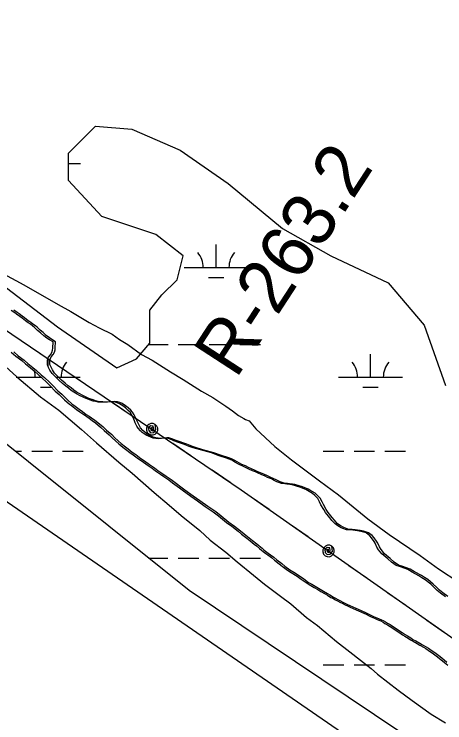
# Model space of a CAD drawing. Extents: x 3245246 to 3283090, y 806824 to 832173.
# Drawn here: x 3269172 to 3269843, y 822143 to 823248 of the extents above; entities that cross this region are included whole.
import ezdxf

# ---------------------------------------------------------------- set-up
doc = ezdxf.new("R2010")
doc.units = 0
for name, color, linetype in [('V-RIVR-RANG-IDEN', 7, 'Continuous'), ('V-ROAD-CNTR', 7, 'Continuous'), ('V-SITE-VEGE', 7, 'Continuous'), ('V-TOPO-SHOR', 7, 'Continuous'), ('V-UTIL-LINE', 7, 'Continuous'), ('V-WETL-SWMP', 7, 'Continuous')]:
    doc.layers.add(name, color=color, linetype=linetype)

msp = doc.modelspace()

# ---------------------------------------------------------------- linework, layer by layer
at = {"layer": 'V-ROAD-CNTR'}
for points in [[(3268555, 824466.2), (3268928.1, 824288.4), (3269383.1, 824061.9), (3269668.7, 823890.1), (3270076.6, 823640.1), (3270419.3, 823451), (3270842, 823197.9), (3271162.2, 823029.4), (3271548.3, 822792.5), (3271898.4, 822578.4), (3272236.9, 822400.3), (3272509.8, 822239.3), (3272743.9, 822091.3), (3273013.6, 821941.1), (3273341, 821721.2), (3273731.8, 821490.1), (3274189.2, 821175), (3274593.6, 820901.2), (3274916.7, 820684.3), (3275373.2, 820360), (3275676.6, 820161), (3275802.4, 820045.1), (3275896.2, 819928), (3275965.2, 819818.6), (3276015.1, 819699.5), (3276044.4, 819586.7), (3276100.5, 819413), (3276190.9, 819208.3), (3276292.5, 819051.8), (3276415.5, 818926.3), (3276568.2, 818833.9), (3276716.2, 818768.8), (3276924.8, 818729), (3277119.9, 818725), (3277260.8, 818758.2)], [(3265843.1, 823432.9), (3265859, 823417.1), (3265884.4, 823393.5), (3265921.6, 823385.9), (3265988.6, 823351.1), (3266047.2, 823332.3), (3266110.9, 823317.7), (3266174.6, 823302.5), (3266237.9, 823256.1), (3266319, 823213.7), (3266446.2, 823144), (3266598.2, 823070.2), (3266698.3, 823024.2), (3266809.8, 822977.5), (3266902.8, 822954.7), (3266981.5, 822929.4), (3267047, 822922.9), (3267126.7, 822927), (3267196.8, 822934.5), (3267240.8, 822931.2), (3267315.5, 822929), (3267389.5, 822902.9), (3267472.5, 822855.3), (3267548.2, 822799.1), (3267673.2, 822703.2), (3267729.5, 822659.2), (3267800.8, 822580), (3267841.6, 822514.8), (3267890.4, 822443.6), (3267961.5, 822390.3), (3268026.2, 822347.9), (3268097.5, 822313.7), (3268226.8, 822221.5), (3268328.9, 822136.2), (3268438, 822030.2), (3268539.6, 821913.7), (3268611.4, 821855), (3268669.7, 821833), (3268741.6, 821835.2), (3268781, 821862.3), (3268824.2, 821916.6), (3268873.1, 822006.3), (3268932.5, 822098.1), (3268972.1, 822145.5), (3269019.4, 822162), (3269056, 822158.3), (3269086.7, 822138.7), (3269215.7, 821995.6), (3269467.1, 821682.5), (3269665, 821425.3), (3269890.2, 821132.3), (3269935.6, 821060.8), (3269937.8, 820947), (3269911.9, 820878.4), (3269882.4, 820803.4), (3269850.4, 820754.7), (3269820.8, 820702.9), (3269847.5, 820661.4), (3269995.3, 820504.9), (3270135.1, 820342.3), (3270215.8, 820249.2), (3270280.9, 820161.5), (3270409.8, 819983.2), (3270585.2, 819734.7), (3270723.1, 819531.2), (3270847.8, 819342.2), (3270941.2, 819194.9), (3271024.2, 819065), (3271103.7, 818956), (3271217.9, 818809.2), (3271322.1, 818665), (3271450.9, 818481.1), (3271547.8, 818329.9), (3271656.2, 818159), (3271778.9, 817965.4), (3271939, 817707.5), (3272036.6, 817466.5), (3272126.7, 817285.3), (3272211.9, 817051.1), (3272318, 816867.5), (3272429.4, 816683.2), (3272508.6, 816556.2), (3272571.6, 816398.7), (3272670.4, 816197), (3272779.9, 816022.9), (3272872.1, 815803.2), (3272964.7, 815556.6)]]:
    msp.add_spline(points, degree=3, dxfattribs=at)
at = {"layer": 'V-SITE-VEGE'}
for p, q in [((3269155.7, 822843.1), (3269187.7, 822825.9)), ((3269187.7, 822825.9), (3269240.8, 822795.4)), ((3269240.8, 822795.4), (3269260.9, 822784.4)), ((3269260.9, 822784.4), (3269289.3, 822767.4)), ((3269289.3, 822767.4), (3269304.6, 822758.8)), ((3269304.6, 822758.8), (3269324.8, 822749)), ((3269324.8, 822749), (3269336.5, 822740.5)), ((3269336.5, 822740.5), (3269349.5, 822733.2)), ((3269349.5, 822733.2), (3269370.8, 822717.4)), ((3269370.8, 822717.4), (3269387.3, 822708.8)), ((3269153.4, 822703.7), (3269176.8, 822682.6)), ((3269387.3, 822708.8), (3269415.7, 822690.5)), ((3269415.7, 822690.5), (3269435.7, 822678.3)), ((3269176.8, 822682.6), (3269213.6, 822651.5)), ((3269435.7, 822678.3), (3269464.1, 822660.1)), ((3269464.1, 822660.1), (3269481.8, 822650.3)), ((3269213.6, 822651.5), (3269241.9, 822630.4)), ((3269481.8, 822650.3), (3269501.9, 822636.9)), ((3269501.9, 822636.9), (3269512.5, 822629.6)), ((3269241.9, 822630.4), (3269277.5, 822600.6)), ((3269512.5, 822629.6), (3269521.9, 822622.4)), ((3269521.9, 822622.4), (3269530.2, 822617.5)), ((3269530.2, 822617.5), (3269532.6, 822616.2)), ((3269532.6, 822616.2), (3269538.5, 822613.8)), ((3269538.5, 822613.8), (3269549, 822601.7)), ((3269549, 822601.7), (3269578.4, 822573.9)), ((3269277.5, 822600.6), (3269300.8, 822579.5)), ((3269300.8, 822579.5), (3269335.2, 822549.7)), ((3269578.4, 822573.9), (3269604.3, 822553.3)), ((3269335.2, 822549.7), (3269356.1, 822532.3)), ((3269604.3, 822553.3), (3269648, 822520.5)), ((3269356.1, 822532.3), (3269390.5, 822502.5)), ((3269648, 822520.5), (3269677.4, 822498.7)), ((3269390.5, 822502.5), (3269413.9, 822482.6)), ((3269677.4, 822498.7), (3269723.4, 822461.1)), ((3269413.9, 822482.6), (3269432.3, 822466.5)), ((3269432.3, 822466.5), (3269461.8, 822442.9)), ((3269723.4, 822461.1), (3269756.4, 822436.8)), ((3269461.8, 822442.9), (3269477.7, 822428)), ((3269756.4, 822436.8), (3269804.8, 822404)), ((3269477.7, 822428), (3269502.3, 822409.3)), ((3269502.3, 822409.3), (3269519.5, 822394.4)), ((3269804.8, 822404), (3269833.1, 822383.3)), ((3269519.5, 822394.4), (3269545.3, 822373.3)), ((3269833.1, 822383.3), (3269864.9, 822362.6)), ((3269545.3, 822373.3), (3269562.5, 822359.6)), ((3269562.5, 822359.6), (3269587.1, 822341)), ((3269587.1, 822341), (3269603.1, 822328.6)), ((3269603.1, 822328.6), (3269627.6, 822307.5)), ((3269627.6, 822307.5), (3269644.9, 822295)), ((3269644.9, 822295), (3269674.3, 822270.2)), ((3269674.3, 822270.2), (3269695.2, 822254)), ((3269695.2, 822254), (3269728.4, 822227.9)), ((3269728.4, 822227.9), (3269738.2, 822219.2)), ((3269738.2, 822219.2), (3269770.2, 822194.4)), ((3269770.2, 822194.4), (3269792.3, 822178.2)), ((3269792.3, 822178.2), (3269821.8, 822157.1)), ((3269821.8, 822157.1), (3269844, 822143.4))]:
    msp.add_line(p, q, dxfattribs=at)
at = {"layer": 'V-TOPO-SHOR'}
msp.add_line((3266287.5, 824470.2), (3270278.6, 821717), dxfattribs=at)
for points in [[(3269236.8, 822737.3), (3269231.3, 822740.7), (3269227.3, 822743.2), (3269222.4, 822746.9), (3269217.5, 822751.5), (3269212.9, 822755.3), (3269208, 822759.9), (3269205.5, 822761.8), (3269201.6, 822764.9), (3269198.2, 822767), (3269194.2, 822770.1), (3269188.7, 822774.5), (3269185, 822776.9), (3269180.1, 822780.7), (3269177, 822782.8), (3269171.8, 822786.6)], [(3269228, 822702), (3269228, 822708.7), (3269229.9, 822713.6), (3269233, 822717.3), (3269235.2, 822721), (3269236.1, 822724.7), (3269236.4, 822727.8), (3269236.8, 822737.3)], [(3269171.8, 822721.3), (3269178.8, 822715.5), (3269188, 822708.3), (3269193.8, 822703.4), (3269201.5, 822696.9), (3269207.3, 822692.5), (3269214.7, 822685.7), (3269219.6, 822681.4), (3269227.2, 822674), (3269232.4, 822669), (3269240.4, 822660.7), (3269246.5, 822655.4), (3269254.8, 822647.4), (3269262.7, 822640.2), (3269265.5, 822638.4), (3269273.4, 822632.2), (3269278.6, 822628.5), (3269284.8, 822624.1), (3269289.4, 822621.3), (3269293.1, 822618.9), (3269298, 822615.1), (3269302.9, 822611.4), (3269310.8, 822604.6), (3269316.3, 822599.4), (3269324.3, 822592.8), (3269328.6, 822588.2), (3269334.4, 822582.9), (3269339.3, 822578.6), (3269345.7, 822573.4), (3269349.7, 822570.3), (3269356.4, 822565), (3269361.7, 822561.3), (3269369.6, 822555.4), (3269375.4, 822551.7), (3269383.4, 822545.8), (3269391.1, 822540.5), (3269396.3, 822536.5), (3269403.9, 822531.5), (3269409.2, 822527.8), (3269417.1, 822522.5), (3269422.9, 822517.9), (3269434, 822509.8), (3269438, 822506.7)], [(3269703.7, 822444.1), (3269698.8, 822444.4), (3269693.6, 822444.7), (3269688.3, 822446.6), (3269685.6, 822447.9), (3269680.1, 822450.7), (3269676.1, 822453.7), (3269671.2, 822459), (3269667.8, 822463.3), (3269661.4, 822471.4), (3269658.4, 822476), (3269654.1, 822483.4), (3269652, 822488), (3269648.9, 822493.6), (3269644.3, 822498.2), (3269641, 822501.3), (3269633, 822506), (3269630.2, 822507.5), (3269621.3, 822511.3), (3269616.1, 822512.8), (3269609.3, 822514.7), (3269605.7, 822515.3), (3269601, 822515.7), (3269598, 822516.3), (3269592.7, 822516.6), (3269588.4, 822518.2), (3269585.4, 822519.5), (3269580.2, 822521.9), (3269576.8, 822523.8), (3269571, 822526.3), (3269567, 822528.2), (3269561.1, 822531), (3269556.2, 822533.1), (3269551.9, 822534.7), (3269547.6, 822536.6), (3269541.8, 822539.4), (3269537.5, 822541.2), (3269532.6, 822543.7), (3269526.8, 822546.2), (3269519.7, 822550.3), (3269516, 822552.4), (3269511.1, 822554.6), (3269506.8, 822556.2), (3269495.5, 822559.9), (3269483.5, 822564.3), (3269466.3, 822569), (3269454.9, 822572.5), (3269450.3, 822574), (3269446.3, 822575.3), (3269441.4, 822577.5), (3269435.3, 822579.6), (3269430.7, 822581.2), (3269424.8, 822583.4), (3269418.1, 822586.2), (3269413.2, 822587.4), (3269410.1, 822587.5), (3269405.8, 822587.2), (3269400.9, 822586.6), (3269392.9, 822587.6), (3269388.9, 822588.8), (3269381.8, 822591.9), (3269375.7, 822596.3), (3269372.9, 822598.7), (3269369.3, 822603.1), (3269367.4, 822606.2), (3269365, 822611.4), (3269363.5, 822614.5), (3269361.3, 822619.4), (3269359.5, 822623.1), (3269356.8, 822627.7), (3269354, 822630.5), (3269349.7, 822634.5), (3269345.8, 822637.6), (3269340.5, 822641.1), (3269336.9, 822642.6), (3269333.5, 822643.6), (3269328.6, 822644.2), (3269321.8, 822643.6), (3269317.5, 822643.3), (3269310.7, 822643.4), (3269307, 822643.4), (3269303.3, 822644.3), (3269299.3, 822645.3), (3269295.4, 822646.5), (3269288.6, 822649), (3269284.6, 822650.9), (3269278.2, 822654), (3269274.5, 822656.2), (3269269, 822659.3), (3269265.3, 822661.8), (3269261, 822665.2), (3269256.7, 822668.3), (3269251.8, 822672.6), (3269246.3, 822677.6), (3269243.5, 822680), (3269239.6, 822684.1), (3269237.4, 822686.2), (3269235.3, 822688.4), (3269231.9, 822693.3), (3269229.8, 822697.6), (3269228, 822702)], [(3269438, 822506.7), (3269451.4, 822497.1), (3269461.6, 822490), (3269473.8, 822481), (3269486.4, 822472.6), (3269494.6, 822466.1), (3269506.9, 822456.2), (3269515.5, 822450), (3269525, 822442.6), (3269530.5, 822437.9), (3269538.5, 822431.7), (3269543.7, 822427.4), (3269550.1, 822422.1), (3269553.5, 822419.6), (3269558.4, 822415.6), (3269561.4, 822413.1), (3269563.9, 822411), (3269568.2, 822407.9), (3269571.5, 822405.4), (3269576.7, 822401.4), (3269581.6, 822397.3), (3269589, 822391.5), (3269593.9, 822387.7), (3269601.9, 822381.9), (3269607.7, 822378.1), (3269616.9, 822372.2), (3269623.3, 822367.6), (3269631, 822362.3), (3269635.9, 822359.2), (3269643.6, 822354.9), (3269649.1, 822351.5), (3269654, 822348.7), (3269660.4, 822344.9), (3269664.1, 822342.8), (3269669.6, 822339.3), (3269672.7, 822337.8), (3269676.7, 822335.6), (3269679.7, 822333.8), (3269684.3, 822331.6), (3269687.1, 822330), (3269691.7, 822327.8), (3269695.4, 822326), (3269699.7, 822324.1), (3269704.3, 822321.9), (3269712.6, 822318.2), (3269720.6, 822314.8), (3269724.5, 822312.9), (3269729.1, 822310.7), (3269732.2, 822309.2), (3269737.4, 822307), (3269740.8, 822305.4), (3269744.2, 822303.9), (3269747.3, 822302.6), (3269750.9, 822300.5), (3269753.7, 822298.6), (3269757.7, 822296.4), (3269761.7, 822293.9), (3269767.5, 822290.2), (3269774.2, 822285.9), (3269776.7, 822284), (3269781.3, 822280.9), (3269784.7, 822278.7), (3269789.9, 822275.6), (3269793.5, 822273.2), (3269797.8, 822271), (3269804, 822267.6), (3269808.3, 822264.8), (3269813.8, 822262), (3269817.5, 822259.5), (3269823.3, 822255.5), (3269827.3, 822253), (3269833.7, 822248.3), (3269838.3, 822244.6), (3269846.3, 822237.8)], [(3269847.7, 822340.2), (3269840.1, 822345.8), (3269834.9, 822350.1), (3269830.3, 822354.8), (3269825.1, 822359.7), (3269816.5, 822366.5), (3269811.3, 822370), (3269806.7, 822373.1), (3269796, 822378.7), (3269789.2, 822382.7), (3269777.9, 822387.1), (3269771.1, 822389.2), (3269764, 822393.9), (3269757.9, 822399.2), (3269749, 822406.9), (3269743.9, 822413.4), (3269741.1, 822417.7), (3269738.7, 822423.6), (3269736.8, 822426.7), (3269732.9, 822431.9), (3269730.1, 822435.3), (3269724.3, 822439.6), (3269716.3, 822442.1), (3269711.1, 822443.1), (3269703.7, 822444.1)]]:
    msp.add_lwpolyline(points, dxfattribs=at)
at = {"layer": 'V-UTIL-LINE'}
for points in [[(3266788.2, 824386.1), (3268612.1, 823126.7), (3269526, 822506.7), (3269963.3, 822199.3), (3270404.7, 821892.7), (3271333.3, 821250.9), (3271806.3, 820946), (3272136.7, 820481.8), (3272808.5, 819584.8), (3273151.4, 819138.5), (3273399.7, 818596.6), (3274946.2, 816474.3)], [(3269204.2, 822725), (3269232.3, 822705.9)], [(3269265.4, 822683.5), (3269293.6, 822664.4)], [(3269326.7, 822641.9), (3269354.8, 822622.9)], [(3269387.1, 822601), (3269387.1, 822603.8), (3269385.2, 822602.5), (3269385.3, 822599.7), (3269387.9, 822598.4), (3269389.9, 822601.1), (3269389.1, 822605.7), (3269384.9, 822606.4), (3269381.2, 822603.3), (3269381.9, 822598.7), (3269384.9, 822595.5), (3269389.7, 822595.9), (3269393.1, 822600.3), (3269392.2, 822608.4), (3269388.9, 822609.8), (3269385.4, 822609.8), (3269382.2, 822608.5), (3269379.7, 822606), (3269378.3, 822602.8), (3269378.3, 822599.3), (3269379.6, 822596), (3269382.1, 822593.5), (3269385.3, 822592.1), (3269388.8, 822592.1), (3269392.1, 822593.4), (3269394.6, 822595.9), (3269395.9, 822599.1), (3269395.9, 822602.6), (3269394.6, 822605.9), (3269392.2, 822608.4)], [(3269419.4, 822579.1), (3269447.5, 822560)], [(3269480.6, 822537.5), (3269508.7, 822518.4)], [(3269541.7, 822495.7), (3269569.5, 822476.2)], [(3269602.2, 822453.2), (3269630, 822433.6)], [(3269661.9, 822411.2), (3269662, 822414), (3269660, 822412.7), (3269660.1, 822410), (3269662.7, 822408.6), (3269664.7, 822411.3), (3269664, 822415.9), (3269659.8, 822416.7), (3269656.1, 822413.6), (3269656.7, 822409), (3269659.7, 822405.7), (3269664.5, 822406.1), (3269667.9, 822410.4), (3269667.1, 822418.5), (3269663.9, 822420), (3269660.4, 822420), (3269657.1, 822418.8), (3269654.6, 822416.3), (3269653.1, 822413.1), (3269653.1, 822409.6), (3269654.3, 822406.3), (3269656.8, 822403.8), (3269660, 822402.4), (3269663.5, 822402.3), (3269666.8, 822403.6), (3269669.3, 822406), (3269670.7, 822409.2), (3269670.8, 822412.7), (3269669.5, 822416), (3269667.1, 822418.5)], [(3269693.8, 822388.7), (3269721.6, 822369.2)], [(3269754.4, 822346.2), (3269782.2, 822326.6)], [(3269814.9, 822303.6), (3269842.7, 822284.1)]]:
    msp.add_lwpolyline(points, dxfattribs=at)
at = {"layer": 'V-WETL-SWMP'}
for p, q in [((3269257.1, 823014.8), (3269275.5, 823014.8)), ((3269486.9, 822852.8), (3269486.9, 822888.8)), ((3269436.9, 822852.8), (3269536.9, 822852.8)), ((3269474.9, 822837.4), (3269498.9, 822837.4)), ((3269382, 822732.8), (3269412, 822732.8)), ((3269428, 822732.8), (3269460, 822732.8)), ((3269476, 822732.8), (3269508, 822732.7)), ((3269524, 822732.7), (3269556, 822732.7)), ((3269727.3, 822681.9), (3269727.3, 822717.9)), ((3269225.4, 822698.5), (3269225.4, 822711.6)), ((3269175.4, 822682.2), (3269214.4, 822682.1)), ((3269237.2, 822682.1), (3269275.4, 822682.1)), ((3269677.3, 822681.9), (3269777.3, 822681.9)), ((3269213.4, 822666.7), (3269230.4, 822666.7)), ((3269715.3, 822666.5), (3269739.3, 822666.5)), ((3269173.8, 822566.7), (3269183.9, 822566.7)), ((3269199.9, 822566.7), (3269231.9, 822566.7)), ((3269247.9, 822566.7), (3269279.9, 822566.7)), ((3269653.8, 822566.5), (3269685.8, 822566.5)), ((3269701.8, 822566.5), (3269733.8, 822566.5)), ((3269749.8, 822566.5), (3269781.8, 822566.5)), ((3269381.8, 822400.1), (3269411.8, 822400.1)), ((3269427.8, 822400.1), (3269459.8, 822400.1)), ((3269475.8, 822400.1), (3269507.8, 822400.1)), ((3269523.8, 822400.1), (3269555.8, 822400.1)), ((3269653.7, 822233.8), (3269685.7, 822233.8)), ((3269701.7, 822233.8), (3269733.7, 822233.8)), ((3269749.7, 822233.8), (3269781.7, 822233.8))]:
    msp.add_line(p, q, dxfattribs=at)
for points in [[(3269069.6, 822890.5), (3269240, 822760.3), (3269332.3, 822696.4), (3269363, 822710.6), (3269383.9, 822735), (3269383.9, 822786.7), (3269402.6, 822810.2), (3269426.1, 822833.7), (3269435.5, 822871.3), (3269393.2, 822904.2), (3269308.7, 822932.4), (3269257.1, 822988.8), (3269257.1, 823031.1), (3269299.3, 823073.4), (3269355.7, 823068.7), (3269430.8, 823035.8), (3269505.9, 822984.1), (3269590.5, 822913.6), (3269665.6, 822871.3), (3269754.8, 822829), (3269811.1, 822763.2), (3269844, 822669.2)], [(3269232.9, 822736.9), (3269227.4, 822740.3), (3269223.4, 822742.8), (3269218.5, 822746.5), (3269213.6, 822751.1), (3269209, 822754.8), (3269204.1, 822759.5), (3269201.7, 822761.3), (3269197.7, 822764.4), (3269194.3, 822766.6), (3269190.3, 822769.7), (3269184.8, 822774), (3269181.1, 822776.5), (3269176.2, 822780.2), (3269173.2, 822782.4), (3269168, 822786.1)], [(3269224.1, 822701.5), (3269224.1, 822708.3), (3269226, 822713.2), (3269229.1, 822716.9), (3269231.3, 822720.6), (3269232.2, 822724.2), (3269232.6, 822727.3), (3269232.9, 822736.9)], [(3269167.9, 822720.9), (3269175, 822715), (3269184.2, 822707.9), (3269190, 822702.9), (3269197.6, 822696.4), (3269203.4, 822692.1), (3269210.8, 822685.3), (3269215.7, 822681), (3269223.3, 822673.5), (3269228.5, 822668.6), (3269236.5, 822660.2), (3269242.6, 822655), (3269250.9, 822646.9), (3269258.8, 822639.8), (3269261.6, 822638), (3269269.6, 822631.8), (3269274.8, 822628), (3269280.9, 822623.7), (3269285.5, 822620.9), (3269289.2, 822618.4), (3269294.1, 822614.7), (3269299, 822611), (3269307, 822604.2), (3269312.5, 822598.9), (3269320.4, 822592.4), (3269324.7, 822587.8), (3269330.5, 822582.5), (3269335.4, 822578.2), (3269341.9, 822572.9), (3269345.8, 822569.8), (3269352.6, 822564.6), (3269357.8, 822560.8), (3269365.8, 822554.9), (3269371.6, 822551.2), (3269379.5, 822545.3), (3269387.2, 822540.1), (3269392.4, 822536), (3269400.1, 822531.1), (3269405.3, 822527.4), (3269413.3, 822522.1), (3269419.1, 822517.4), (3269430.1, 822509.4), (3269434.1, 822506.3)], [(3269699.9, 822443.6), (3269694.9, 822444), (3269689.7, 822444.3), (3269684.5, 822446.2), (3269681.7, 822447.4), (3269676.2, 822450.2), (3269672.2, 822453.3), (3269667.3, 822458.6), (3269664, 822462.9), (3269657.5, 822470.9), (3269654.5, 822475.6), (3269650.2, 822483), (3269648.1, 822487.6), (3269645.1, 822493.1), (3269640.5, 822497.8), (3269637.1, 822500.9), (3269629.1, 822505.5), (3269626.4, 822507.1), (3269617.5, 822510.8), (3269612.2, 822512.4), (3269605.5, 822514.3), (3269601.8, 822514.9), (3269597.2, 822515.2), (3269594.1, 822515.9), (3269588.9, 822516.2), (3269584.6, 822517.8), (3269581.5, 822519), (3269576.3, 822521.5), (3269572.9, 822523.4), (3269567.1, 822525.9), (3269563.1, 822527.7), (3269557.3, 822530.5), (3269552.4, 822532.7), (3269548.1, 822534.3), (3269543.8, 822536.1), (3269537.9, 822538.9), (3269533.6, 822540.8), (3269528.7, 822543.3), (3269522.9, 822545.8), (3269515.8, 822549.8), (3269512.2, 822552), (3269507.3, 822554.2), (3269503, 822555.7), (3269491.6, 822559.5), (3269479.6, 822563.9), (3269462.4, 822568.6), (3269451.1, 822572), (3269446.5, 822573.6), (3269442.5, 822574.8), (3269437.5, 822577), (3269431.4, 822579.2), (3269426.8, 822580.8), (3269421, 822583), (3269414.2, 822585.8), (3269409.3, 822587), (3269406.2, 822587), (3269401.9, 822586.7), (3269397, 822586.2), (3269389, 822587.1), (3269385, 822588.4), (3269377.9, 822591.5), (3269371.8, 822595.8), (3269369.1, 822598.3), (3269365.4, 822602.6), (3269363.6, 822605.7), (3269361.1, 822611), (3269359.6, 822614), (3269357.5, 822619), (3269355.7, 822622.7), (3269352.9, 822627.3), (3269350.2, 822630.1), (3269345.9, 822634.1), (3269341.9, 822637.2), (3269336.7, 822640.6), (3269333, 822642.2), (3269329.6, 822643.1), (3269324.7, 822643.8), (3269317.9, 822643.2), (3269313.6, 822642.9), (3269306.9, 822642.9), (3269303.2, 822643), (3269299.5, 822643.9), (3269295.5, 822644.8), (3269291.5, 822646.1), (3269284.7, 822648.6), (3269280.7, 822650.5), (3269274.3, 822653.6), (3269270.6, 822655.7), (3269265.1, 822658.9), (3269261.4, 822661.3), (3269257.1, 822664.7), (3269252.8, 822667.8), (3269247.9, 822672.2), (3269242.4, 822677.1), (3269239.7, 822679.6), (3269235.7, 822683.6), (3269233.6, 822685.8), (3269231.4, 822688), (3269228.1, 822692.9), (3269225.9, 822697.2), (3269224.1, 822701.5)], [(3270229, 821823.3), (3269444.9, 822349.6), (3269069.3, 822650.4)], [(3269434.1, 822506.3), (3269447.6, 822496.7), (3269457.7, 822489.5), (3269469.9, 822480.6), (3269482.5, 822472.2), (3269490.8, 822465.7), (3269503, 822455.8), (3269511.6, 822449.6), (3269521.1, 822442.1), (3269526.6, 822437.5), (3269534.6, 822431.3), (3269539.8, 822427), (3269546.2, 822421.7), (3269549.6, 822419.2), (3269554.5, 822415.2), (3269557.6, 822412.7), (3269560, 822410.5), (3269564.3, 822407.4), (3269567.7, 822405), (3269572.9, 822400.9), (3269577.8, 822396.9), (3269585.1, 822391), (3269590, 822387.3), (3269598, 822381.4), (3269603.8, 822377.7), (3269613, 822371.8), (3269619.5, 822367.2), (3269627.1, 822361.9), (3269632, 822358.8), (3269639.7, 822354.4), (3269645.2, 822351), (3269650.1, 822348.2), (3269656.6, 822344.5), (3269660.2, 822342.3), (3269665.8, 822338.9), (3269668.8, 822337.4), (3269672.8, 822335.2), (3269675.9, 822333.3), (3269680.5, 822331.1), (3269683.2, 822329.6), (3269687.8, 822327.4), (3269691.5, 822325.5), (3269695.8, 822323.7), (3269700.4, 822321.5), (3269708.7, 822317.8), (3269716.7, 822314.3), (3269720.7, 822312.5), (3269725.3, 822310.3), (3269728.3, 822308.7), (3269733.6, 822306.6), (3269736.9, 822305), (3269740.3, 822303.4), (3269743.4, 822302.2), (3269747.1, 822300), (3269749.8, 822298.2), (3269753.8, 822296), (3269757.8, 822293.5), (3269763.6, 822289.8), (3269770.4, 822285.4), (3269772.8, 822283.6), (3269777.4, 822280.5), (3269780.8, 822278.3), (3269786, 822275.2), (3269789.7, 822272.7), (3269794, 822270.5), (3269800.1, 822267.1), (3269804.4, 822264.3), (3269809.9, 822261.5), (3269813.6, 822259.1), (3269819.4, 822255), (3269823.4, 822252.5), (3269829.8, 822247.9), (3269834.4, 822244.2), (3269842.4, 822237.4), (3269847.6, 822233)], [(3269843.9, 822339.8), (3269836.2, 822345.4), (3269831, 822349.7), (3269826.4, 822354.4), (3269821.2, 822359.3), (3269812.6, 822366.1), (3269807.4, 822369.5), (3269802.8, 822372.6), (3269792.1, 822378.2), (3269785.3, 822382.3), (3269774, 822386.6), (3269767.2, 822388.8), (3269760.2, 822393.5), (3269754.1, 822398.7), (3269745.2, 822406.5), (3269740, 822413), (3269737.2, 822417.3), (3269734.8, 822423.1), (3269733, 822426.2), (3269729, 822431.5), (3269726.3, 822434.9), (3269720.4, 822439.2), (3269712.5, 822441.7), (3269707.2, 822442.7), (3269699.9, 822443.6)]]:
    msp.add_lwpolyline(points, dxfattribs=at)
for centre, start, end in [((3269431.6, 822853.3), 359.2032, 40.7468), ((3269542.1, 822853.3), 139.2032, 180.7468), ((3269280.6, 822682.6), 139.2032, 180.7468), ((3269672, 822682.4), 359.2032, 40.7468), ((3269782.5, 822682.4), 139.2032, 180.7468), ((3269170.1, 822682.6), 359.2032, 14.2822)]:
    msp.add_arc(centre, 35.2, start, end, dxfattribs=at)

# ---------------------------------------------------------------- texts
at = {"layer": 'V-RIVR-RANG-IDEN'}
msp.add_text('R-263.2', height=83, rotation=56.9488, dxfattribs=at).set_placement((3269517.8, 822678))

doc.saveas('drawing.dxf')
